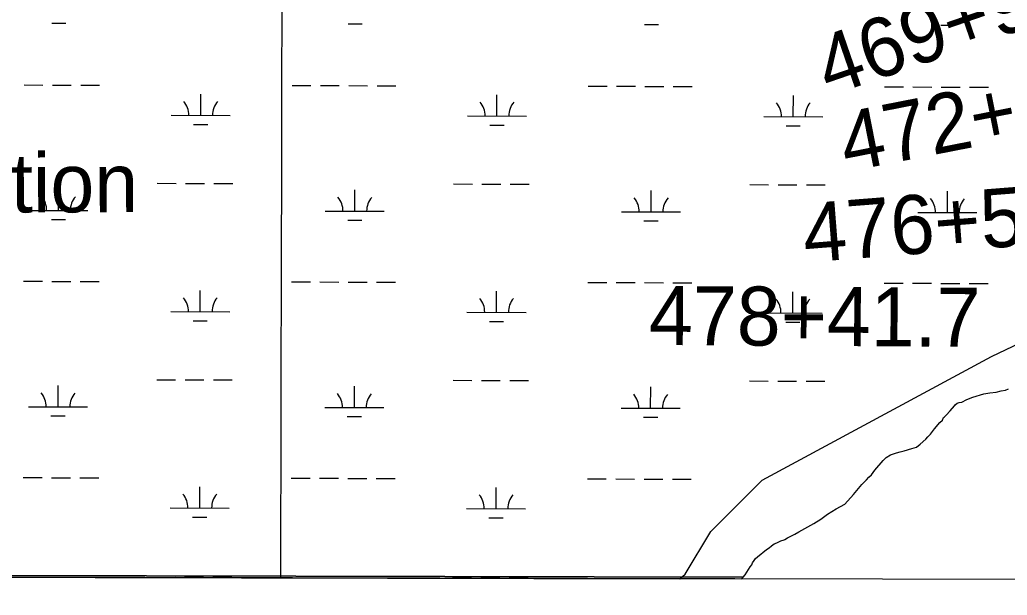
# Model space of a CAD drawing. Extents: x 3180038 to 3217926, y 922069 to 947485.
# Drawn here: x 3202091 to 3203764, y 927448 to 928423 of the extents above; entities that cross this region are included whole.
import ezdxf

# ---------------------------------------------------------------- set-up
doc = ezdxf.new("R2010")
doc.units = 0
for name, color, linetype in [('V-GRID-FRAM', 7, 'Continuous'), ('V-GRID-MAJR', 7, 'Continuous'), ('V-SITE-VEGE', 7, 'Continuous'), ('V-SURV-IDEN', 7, 'Continuous'), ('V-TOPO-GNAM-IDEN', 7, 'Continuous'), ('V-WETL-SWMP', 7, 'Continuous')]:
    doc.layers.add(name, color=color, linetype=linetype)

msp = doc.modelspace()

# ---------------------------------------------------------------- linework, layer by layer
at = {"layer": 'V-GRID-FRAM'}
msp.add_lwpolyline([(3184312.7, 945707.9), (3215616.6, 945637.4), (3215583.5, 927448.1), (3184263.7, 927518.7), (3184312.7, 945707.9)], dxfattribs=at)
at = {"layer": 'V-GRID-MAJR'}
msp.add_spline([(3202533.6, 927477.5), (3202546.8, 933537.2), (3202560.1, 939600.3), (3202573.3, 945663.4), (3202573.3, 945666.8)], degree=3, dxfattribs=at)
at = {"layer": 'V-SITE-VEGE'}
for p, q in [((3203724.6, 927789.4), (3203734.9, 927791.2)), ((3203734.9, 927791.2), (3203745.2, 927792.5)), ((3203745.2, 927792.5), (3203753.6, 927794.4)), ((3203753.6, 927794.4), (3203761.3, 927795.6)), ((3203761.3, 927795.6), (3203766.5, 927798.1)), ((3203676.2, 927770.9), (3203679.5, 927773.5)), ((3203679.5, 927773.5), (3203682.7, 927774.8)), ((3203682.7, 927774.8), (3203687.2, 927775.4)), ((3203687.2, 927775.4), (3203695.6, 927779.9)), ((3203695.6, 927779.9), (3203705.9, 927783.7)), ((3203705.9, 927783.7), (3203724.6, 927789.4)), ((3203660.7, 927753), (3203667.2, 927760.7)), ((3203667.2, 927760.7), (3203675, 927769)), ((3203675, 927769), (3203676.2, 927770.9)), ((3203640.7, 927729.9), (3203649.7, 927740.8)), ((3203649.7, 927740.8), (3203654.2, 927744.7)), ((3203654.2, 927744.7), (3203656.2, 927749.2)), ((3203656.2, 927749.2), (3203658.1, 927750.5)), ((3203658.1, 927750.5), (3203660.7, 927753)), ((3203634.2, 927721), (3203640.7, 927729.9)), ((3203616.7, 927704.3), (3203626.4, 927712.7)), ((3203626.4, 927712.7), (3203629.6, 927716.5)), ((3203629.6, 927716.5), (3203634.2, 927721)), ((3203566.4, 927685.9), (3203576.7, 927689.7)), ((3203576.7, 927689.7), (3203582.5, 927691)), ((3203582.5, 927691), (3203589.6, 927692.9)), ((3203589.6, 927692.9), (3203602.5, 927696.7)), ((3203602.5, 927696.7), (3203610.3, 927699.2)), ((3203610.3, 927699.2), (3203616.7, 927704.3)), ((3203539.9, 927660.3), (3203554.2, 927676.3)), ((3203554.2, 927676.3), (3203559.3, 927681.5)), ((3203559.3, 927681.5), (3203566.4, 927685.9)), ((3203534.1, 927652), (3203539.9, 927660.3)), ((3203517.9, 927636), (3203525.7, 927643.7)), ((3203525.7, 927643.7), (3203529.6, 927648.2)), ((3203529.6, 927648.2), (3203534.1, 927652)), ((3203503.7, 927618.7), (3203517.9, 927636)), ((3203488.8, 927602.7), (3203503.7, 927618.7)), ((3203459.8, 927585.5), (3203474.6, 927594.4)), ((3203474.6, 927594.4), (3203488.8, 927602.7)), ((3203436.5, 927569.5), (3203448.1, 927577.2)), ((3203448.1, 927577.2), (3203459.8, 927585.5)), ((3203411.3, 927555.5), (3203436.5, 927569.5)), ((3203373.9, 927537), (3203380.4, 927540.2)), ((3203380.4, 927540.2), (3203386.2, 927542.1)), ((3203386.2, 927542.1), (3203387.5, 927542.7)), ((3203387.5, 927542.7), (3203392, 927545.3)), ((3203392, 927545.3), (3203404.2, 927551.6)), ((3203404.2, 927551.6), (3203411.3, 927555.5)), ((3203341, 927513.4), (3203356.5, 927525.5)), ((3203356.5, 927525.5), (3203361, 927528.7)), ((3203361, 927528.7), (3203364.9, 927531.9)), ((3203364.9, 927531.9), (3203369.4, 927535.1)), ((3203369.4, 927535.1), (3203373.9, 927537)), ((3203332.6, 927503.1), (3203335.2, 927507)), ((3203335.2, 927507), (3203337.8, 927510.2)), ((3203337.8, 927510.2), (3203341, 927513.4)), ((3203316.7, 927478.5), (3198508.8, 927490.3)), ((3198508.8, 927490.3), (3203316.7, 927478.5)), ((3203320.2, 927482.6), (3203328.7, 927496.1)), ((3203328.7, 927496.1), (3203331.3, 927499.9)), ((3203331.3, 927499.9), (3203332.6, 927503.1)), ((3198505.6, 927486.6), (3203314.7, 927475.8)), ((3203314.7, 927475.8), (3203316.4, 927478.1)), ((3203316.4, 927478.1), (3203316.7, 927478.5)), ((3203316.7, 927478.5), (3203320.2, 927482.6))]:
    msp.add_line(p, q, dxfattribs=at)
at = {"layer": 'V-WETL-SWMP'}
for p, q in [((3202145.7, 928417.3), (3202169.7, 928417.3)), ((3202647.6, 928416.2), (3202671.6, 928416.2)), ((3203149.5, 928415.1), (3203173.5, 928415)), ((3203651.5, 928413.9), (3203675.5, 928413.9)), ((3202098.7, 928312.8), (3202130.7, 928312.7)), ((3202146.7, 928312.7), (3202178.7, 928312.6)), ((3202194.7, 928312.6), (3202226.7, 928312.5)), ((3202552.6, 928311.8), (3202584.6, 928311.7)), ((3202600.6, 928311.7), (3202632.6, 928311.6)), ((3202648.6, 928311.6), (3202680.6, 928311.5)), ((3202696.6, 928311.5), (3202728.6, 928311.4)), ((3203054.5, 928310.6), (3203086.5, 928310.6)), ((3203102.5, 928310.5), (3203134.5, 928310.5)), ((3203150.5, 928310.4), (3203182.5, 928310.4)), ((3203198.5, 928310.3), (3203230.5, 928310.3)), ((3203556.4, 928309.5), (3203588.4, 928309.4)), ((3203604.4, 928309.4), (3203636.4, 928309.3)), ((3203652.4, 928309.3), (3203684.4, 928309.2)), ((3203700.4, 928309.2), (3203732.4, 928309.1)), ((3202397.9, 928261.4), (3202397.9, 928297.4)), ((3202899.8, 928260.3), (3202899.8, 928296.3)), ((3203401.7, 928259.1), (3203401.8, 928295.1)), ((3202347.9, 928261.5), (3202447.9, 928261.3)), ((3202849.8, 928260.4), (3202949.8, 928260.1)), ((3203351.7, 928259.2), (3203451.7, 928259)), ((3202385.8, 928246), (3202409.8, 928245.9)), ((3202887.7, 928244.9), (3202911.7, 928244.8)), ((3203389.6, 928243.7), (3203413.6, 928243.7)), ((3202324.2, 928146.1), (3202356.2, 928146)), ((3202372.2, 928146), (3202404.2, 928145.9)), ((3202420.2, 928145.9), (3202452.2, 928145.8)), ((3202826.1, 928145), (3202858.1, 928144.9)), ((3202874.1, 928144.9), (3202906.1, 928144.8)), ((3202922.1, 928144.8), (3202954.1, 928144.7)), ((3203328, 928143.9), (3203360, 928143.8)), ((3203376, 928143.7), (3203408, 928143.7)), ((3203424, 928143.6), (3203456, 928143.6)), ((3202157, 928100.1), (3202157.1, 928136.1)), ((3202658.9, 928098.9), (3202659, 928134.9)), ((3203160.8, 928097.8), (3203160.9, 928133.8)), ((3203662.7, 928096.7), (3203662.8, 928132.7)), ((3202107, 928100.2), (3202207, 928100)), ((3202608.9, 928099), (3202708.9, 928098.8)), ((3203110.8, 928097.9), (3203210.8, 928097.7)), ((3203612.7, 928096.8), (3203712.7, 928096.6)), ((3202145, 928084.7), (3202169, 928084.6)), ((3202646.9, 928083.5), (3202670.9, 928083.5)), ((3203148.8, 928082.4), (3203172.8, 928082.3)), ((3203650.7, 928081.3), (3203674.7, 928081.2)), ((3202097.9, 927980.1), (3202129.9, 927980.1)), ((3202145.9, 927980), (3202177.9, 927979.9)), ((3202193.9, 927979.9), (3202225.9, 927979.8)), ((3202551.8, 927979.1), (3202583.8, 927979)), ((3202599.8, 927979), (3202631.8, 927978.9)), ((3202647.8, 927978.9), (3202679.8, 927978.8)), ((3202695.8, 927978.8), (3202727.8, 927978.7)), ((3203053.7, 927978), (3203085.7, 927977.9)), ((3203101.7, 927977.9), (3203133.7, 927977.8)), ((3203149.7, 927977.8), (3203181.7, 927977.7)), ((3203197.7, 927977.6), (3203229.7, 927977.6)), ((3203555.6, 927976.8), (3203587.6, 927976.8)), ((3203603.6, 927976.7), (3203635.6, 927976.7)), ((3203651.6, 927976.6), (3203683.6, 927976.6)), ((3203699.6, 927976.5), (3203731.6, 927976.4)), ((3202397.1, 927928.7), (3202397.2, 927964.7)), ((3202899, 927927.6), (3202899.1, 927963.6)), ((3203400.9, 927926.4), (3203401, 927962.4)), ((3202347.1, 927928.8), (3202447.1, 927928.6)), ((3202849, 927927.7), (3202949, 927927.5)), ((3203350.9, 927926.6), (3203450.9, 927926.3)), ((3202385.1, 927913.3), (3202409.1, 927913.3)), ((3202887, 927912.2), (3202911, 927912.1)), ((3203388.9, 927911), (3203412.9, 927911)), ((3202323.4, 927813.4), (3202355.4, 927813.4)), ((3202371.4, 927813.3), (3202403.4, 927813.3)), ((3202419.4, 927813.2), (3202451.4, 927813.2)), ((3202825.3, 927812.3), (3202857.3, 927812.2)), ((3202873.3, 927812.2), (3202905.3, 927812.1)), ((3202921.3, 927812.1), (3202953.3, 927812)), ((3203327.3, 927811.2), (3203359.3, 927811.1)), ((3203375.3, 927811.1), (3203407.3, 927811)), ((3203423.3, 927811), (3203455.3, 927810.9)), ((3202156.3, 927767.4), (3202156.4, 927803.4)), ((3202658.2, 927766.3), (3202658.3, 927802.3)), ((3203160.1, 927765.1), (3203160.2, 927801.1)), ((3202106.3, 927767.5), (3202206.3, 927767.3)), ((3202608.2, 927766.4), (3202708.2, 927766.1)), ((3203110.1, 927765.2), (3203210.1, 927765)), ((3202144.2, 927752), (3202168.2, 927751.9)), ((3202646.1, 927750.9), (3202670.1, 927750.8)), ((3203148, 927749.7), (3203172, 927749.7)), ((3202097.2, 927647.5), (3202129.2, 927647.4)), ((3202145.2, 927647.3), (3202177.2, 927647.3)), ((3202193.2, 927647.2), (3202225.2, 927647.2)), ((3202551.1, 927646.4), (3202583.1, 927646.4)), ((3202599.1, 927646.3), (3202631.1, 927646.3)), ((3202647.1, 927646.2), (3202679.1, 927646.1)), ((3202695.1, 927646.1), (3202727.1, 927646)), ((3203053, 927645.3), (3203085, 927645.2)), ((3203101, 927645.2), (3203133, 927645.1)), ((3203149, 927645.1), (3203181, 927645)), ((3203197, 927645), (3203229, 927644.9)), ((3202396.4, 927596), (3202396.4, 927632)), ((3202898.3, 927594.9), (3202898.3, 927630.9)), ((3202346.4, 927596.2), (3202446.4, 927595.9)), ((3202848.3, 927595), (3202948.3, 927594.8)), ((3202384.3, 927580.6), (3202408.3, 927580.6)), ((3202886.2, 927579.5), (3202910.2, 927579.4)), ((3202322.7, 927480.8), (3202354.7, 927480.7)), ((3202370.7, 927480.7), (3202402.7, 927480.6)), ((3202418.7, 927480.6), (3202450.7, 927480.5)), ((3202824.6, 927479.6), (3202856.6, 927479.6)), ((3202872.6, 927479.5), (3202904.6, 927479.5)), ((3202920.6, 927479.4), (3202952.6, 927479.4))]:
    msp.add_line(p, q, dxfattribs=at)
msp.add_lwpolyline([(3198505.6, 927486.6), (3203209.7, 927476), (3203218.7, 927483.7), (3203262.2, 927556.3), (3203349.2, 927643.3), (3203737.6, 927852.7), (3203941.1, 927950.1)], dxfattribs=at)
for centre, start, end in [((3202342.6, 928262), 359.099, 40.6427), ((3202453.1, 928261.7), 139.099, 180.6427), ((3202844.5, 928260.9), 359.099, 40.6427), ((3202955, 928260.6), 139.099, 180.6427), ((3203346.4, 928259.7), 359.099, 40.6427), ((3203456.9, 928259.5), 139.099, 180.6427), ((3202101.8, 928100.7), 359.099, 40.6427), ((3202212.3, 928100.4), 139.099, 180.6427), ((3202603.7, 928099.5), 359.099, 40.6427), ((3202714.2, 928099.3), 139.099, 180.6427), ((3203105.6, 928098.4), 359.099, 40.6427), ((3203216.1, 928098.2), 139.099, 180.6427), ((3203607.5, 928097.3), 359.099, 40.6427), ((3203718, 928097), 139.099, 180.6427), ((3202341.9, 927929.3), 359.099, 40.6427), ((3202452.4, 927929.1), 139.099, 180.6427), ((3202843.8, 927928.2), 359.099, 40.6427), ((3202954.3, 927927.9), 139.099, 180.6427), ((3203345.7, 927927), 359.099, 40.6427), ((3203456.2, 927926.8), 139.099, 180.6427), ((3202101, 927768), 359.099, 40.6427), ((3202211.5, 927767.7), 139.099, 180.6427), ((3202602.9, 927766.9), 359.099, 40.6427), ((3202713.4, 927766.6), 139.099, 180.6427), ((3203104.8, 927765.7), 359.099, 40.6427), ((3203215.3, 927765.5), 139.099, 180.6427), ((3202341.1, 927596.6), 359.099, 40.6427), ((3202451.6, 927596.4), 139.099, 180.6427), ((3202843, 927595.5), 359.099, 40.6427), ((3202953.5, 927595.3), 139.099, 180.6427)]:
    msp.add_arc(centre, 35.2, start, end, dxfattribs=at)

# ---------------------------------------------------------------- texts
at = {"layer": 'V-SURV-IDEN'}
for s, rotation, p in [('469+98.0', 19.016, (3203462, 928293.3)), ('472+03.6', 11.1174, (3203491.6, 928165.1)), ('476+58.8', 4.4723, (3203421.7, 928011.8)), ('478+41.7', 359.674, (3203157, 927872.2))]:
    msp.add_text(s, height=100, rotation=rotation, dxfattribs=at).set_placement(p)
at = {"layer": 'V-TOPO-GNAM-IDEN'}
msp.add_text('Glendale Plantation', height=100, rotation=0.2034, dxfattribs=at).set_placement((3201125, 928093.2))

doc.saveas('drawing.dxf')
